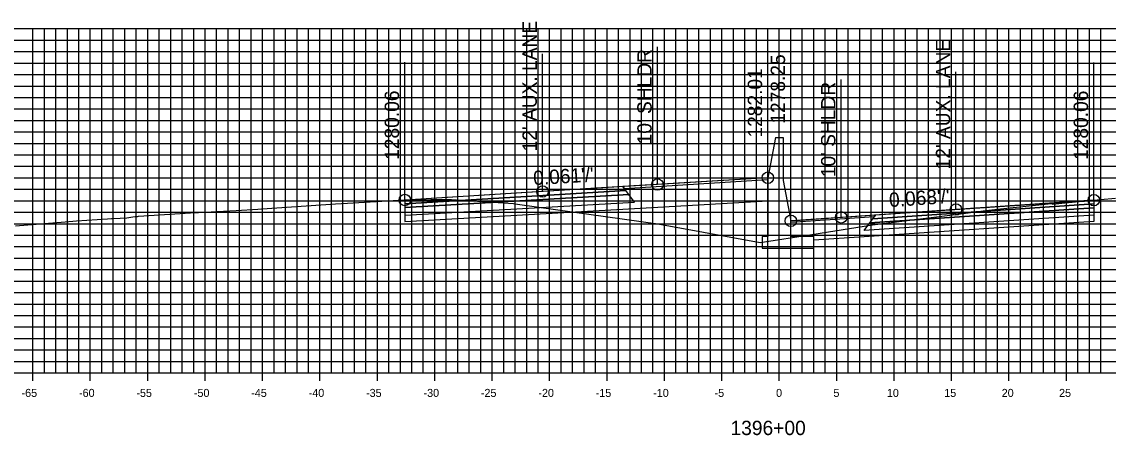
# Model space of a CAD drawing. Extents: x 674939 to 678919, y 750652 to 765176.
# Drawn here: x 678672.6 to 678767.2, y 756102.1 to 756138.2 of the extents above; entities that cross this region are included whole.
import ezdxf

# ---------------------------------------------------------------- set-up
doc = ezdxf.new("R2010")
doc.units = 0
for name, color, linetype in [('Level 10', 7, 'Continuous'), ('Level 17', 7, 'Continuous'), ('Level 18', 7, 'Continuous'), ('Level 19', 7, 'Continuous'), ('Level 20', 7, 'Continuous'), ('Level 22', 7, 'Continuous'), ('Level 23', 7, 'Continuous'), ('Level 4', 7, 'Continuous'), ('Level 8', 7, 'Continuous'), ('Level 9', 7, 'Continuous')]:
    doc.layers.add(name, color=color, linetype=linetype)

msp = doc.modelspace()

# ---------------------------------------------------------------- linework, layer by layer
at = {"layer": 'Level 10'}
msp.add_lwpolyline([(678672.014, 756120.362), (678676.357, 756120.719), (678677.343, 756120.795), (678680.028, 756120.987), (678680.379, 756121.011), (678680.538, 756121.015), (678681.716, 756121.066), (678682.223, 756121.15), (678682.426, 756121.17), (678682.649, 756121.185), (678682.728, 756121.193), (678687.259, 756121.49), (678687.95, 756121.538), (678690.685, 756121.683), (678691.238, 756121.714), (678693.123, 756121.823), (678693.436, 756121.843), (678693.493, 756121.845), (678699.898, 756122.281), (678700.937, 756122.35), (678705.411, 756122.588), (678705.915, 756122.615), (678705.918, 756122.615), (678705.982, 756122.618), (678707.56, 756122.616), (678707.804, 756122.617), (678708.155, 756122.643), (678708.228, 756122.647), (678709.811, 756122.669), (678709.979, 756122.671), (678715.383, 756122.298), (678715.532, 756122.288), (678715.94, 756122.23), (678727.962, 756120.543), (678731.919, 756119.82), (678736.866, 756118.903), (678741.371, 756119.608), (678746.661, 756120.45), (678754.538, 756121.446), (678756.294, 756121.664), (678757.799, 756121.835), (678762.242, 756122.296), (678762.362, 756122.259), (678763.402, 756122.364), (678764.962, 756122.515), (678765.122, 756122.522), (678765.282, 756122.544), (678765.763, 756122.591), (678765.902, 756122.606), (678765.918, 756122.607), (678766.495, 756122.669), (678767.804, 756122.783)], dxfattribs=at)
at = {"layer": 'Level 17'}
for points in [[(678738.203, 756128.056), (678737.533, 756124.556)], [(678738.203, 756128.056), (678738.203, 756128.056)], [(678738.203, 756128.056), (678738.863, 756128.056)], [(678738.863, 756128.056), (678738.863, 756124.304)], [(678737.533, 756124.556), (678737.533, 756119.429), (678737.033, 756119.429), (678737.033, 756118.429), (678741.533, 756118.429), (678741.533, 756119.429), (678739.533, 756119.429), (678739.533, 756120.804)], [(678738.863, 756124.304), (678739.533, 756120.804)]]:
    msp.add_lwpolyline(points, dxfattribs=at)
at = {"layer": 'Level 18'}
for points in [[(678737.533, 756124.556), (678727.918, 756123.966), (678717.918, 756123.352), (678705.918, 756122.615)], [(678765.918, 756122.607), (678753.918, 756121.787), (678743.918, 756121.104), (678739.533, 756120.804)]]:
    msp.add_lwpolyline(points, dxfattribs=at)
for points in [[(678725.036, 756123.621), (678737.533, 756124.396), (678737.533, 756124.556), (678724.918, 756123.781)], [(678705.918, 756122.615), (678705.918, 756122.285), (678725.168, 756123.441), (678724.918, 756123.781)], [(678765.918, 756122.607), (678765.918, 756122.277), (678746.668, 756120.969), (678746.918, 756121.309)], [(678746.8, 756121.149), (678739.533, 756120.644), (678739.533, 756120.804), (678746.918, 756121.309)]]:
    msp.add_lwpolyline(points, close=True, dxfattribs=at)
at = {"layer": 'Level 19'}
for points in [[(678705.918, 756122.285), (678705.918, 756121.955), (678725.418, 756123.101), (678725.168, 756123.441)], [(678705.918, 756121.955), (678705.918, 756121.295), (678725.918, 756122.421), (678725.418, 756123.101)], [(678765.918, 756121.947), (678765.918, 756121.287), (678745.918, 756119.949), (678746.418, 756120.629)], [(678765.918, 756122.277), (678765.918, 756121.947), (678746.418, 756120.629), (678746.668, 756120.969)]]:
    msp.add_lwpolyline(points, close=True, dxfattribs=at)
for points in [[(678705.918, 756121.295), (678705.918, 756120.755), (678725.918, 756121.881)], [(678725.918, 756121.881), (678737.533, 756122.536)], [(678765.918, 756121.287), (678765.92, 756120.747), (678745.918, 756119.409)], [(678745.918, 756119.409), (678741.533, 756119.115)]]:
    msp.add_lwpolyline(points, dxfattribs=at)
at = {"layer": 'Level 20'}
for p, q in [((678638.533, 756137.551), (678838.533, 756137.551)), ((678673.533, 756107.551), (678673.533, 756137.551)), ((678674.533, 756107.551), (678674.533, 756137.551)), ((678675.533, 756107.551), (678675.533, 756137.551)), ((678676.533, 756107.551), (678676.533, 756137.551)), ((678677.533, 756107.551), (678677.533, 756137.551)), ((678678.533, 756107.551), (678678.533, 756137.551)), ((678679.533, 756107.551), (678679.533, 756137.551)), ((678680.533, 756107.551), (678680.533, 756137.551)), ((678681.533, 756107.551), (678681.533, 756137.551)), ((678682.533, 756107.551), (678682.533, 756137.551)), ((678683.533, 756107.551), (678683.533, 756137.551)), ((678684.533, 756107.551), (678684.533, 756137.551)), ((678685.533, 756107.551), (678685.533, 756137.551)), ((678686.533, 756107.551), (678686.533, 756137.551)), ((678687.533, 756107.551), (678687.533, 756137.551)), ((678688.533, 756107.551), (678688.533, 756137.551)), ((678689.533, 756107.551), (678689.533, 756137.551)), ((678690.533, 756107.551), (678690.533, 756137.551)), ((678691.533, 756107.551), (678691.533, 756137.551)), ((678692.533, 756107.551), (678692.533, 756137.551)), ((678693.533, 756107.551), (678693.533, 756137.551)), ((678694.533, 756107.551), (678694.533, 756137.551)), ((678695.533, 756107.551), (678695.533, 756137.551)), ((678696.533, 756107.551), (678696.533, 756137.551)), ((678697.533, 756107.551), (678697.533, 756137.551)), ((678698.533, 756107.551), (678698.533, 756137.551)), ((678699.533, 756107.551), (678699.533, 756137.551)), ((678700.533, 756107.551), (678700.533, 756137.551)), ((678701.533, 756107.551), (678701.533, 756137.551)), ((678702.533, 756107.551), (678702.533, 756137.551)), ((678703.533, 756107.551), (678703.533, 756137.551)), ((678704.533, 756107.551), (678704.533, 756137.551)), ((678705.533, 756107.551), (678705.533, 756137.551)), ((678706.533, 756107.551), (678706.533, 756137.551)), ((678707.533, 756107.551), (678707.533, 756137.551)), ((678708.533, 756107.551), (678708.533, 756137.551)), ((678709.533, 756107.551), (678709.533, 756137.551)), ((678710.533, 756107.551), (678710.533, 756137.551)), ((678711.533, 756107.551), (678711.533, 756137.551)), ((678712.533, 756107.551), (678712.533, 756137.551)), ((678713.533, 756107.551), (678713.533, 756137.551)), ((678714.533, 756107.551), (678714.533, 756137.551)), ((678715.533, 756107.551), (678715.533, 756137.551)), ((678716.533, 756107.551), (678716.533, 756137.551)), ((678717.533, 756107.551), (678717.533, 756137.551)), ((678718.533, 756107.551), (678718.533, 756137.551)), ((678719.533, 756107.551), (678719.533, 756137.551)), ((678720.533, 756107.551), (678720.533, 756137.551)), ((678721.533, 756107.551), (678721.533, 756137.551)), ((678722.533, 756107.551), (678722.533, 756137.551)), ((678723.533, 756107.551), (678723.533, 756137.551)), ((678724.533, 756107.551), (678724.533, 756137.551)), ((678725.533, 756107.551), (678725.533, 756137.551)), ((678726.533, 756107.551), (678726.533, 756137.551)), ((678727.533, 756107.551), (678727.533, 756137.551)), ((678728.533, 756107.551), (678728.533, 756137.551)), ((678729.533, 756107.551), (678729.533, 756137.551)), ((678730.533, 756107.551), (678730.533, 756137.551)), ((678731.533, 756107.551), (678731.533, 756137.551)), ((678732.533, 756107.551), (678732.533, 756137.551)), ((678733.533, 756107.551), (678733.533, 756137.551)), ((678734.533, 756107.551), (678734.533, 756137.551)), ((678735.533, 756107.551), (678735.533, 756137.551)), ((678736.533, 756107.551), (678736.533, 756137.551)), ((678737.533, 756107.551), (678737.533, 756137.551)), ((678738.533, 756107.551), (678738.533, 756137.551)), ((678739.533, 756107.551), (678739.533, 756137.551)), ((678740.533, 756107.551), (678740.533, 756137.551)), ((678741.533, 756107.551), (678741.533, 756137.551)), ((678742.533, 756107.551), (678742.533, 756137.551)), ((678743.533, 756107.551), (678743.533, 756137.551)), ((678744.533, 756107.551), (678744.533, 756137.551)), ((678745.533, 756107.551), (678745.533, 756137.551)), ((678746.533, 756107.551), (678746.533, 756137.551)), ((678747.533, 756107.551), (678747.533, 756137.551)), ((678748.533, 756107.551), (678748.533, 756137.551)), ((678749.533, 756107.551), (678749.533, 756137.551)), ((678750.533, 756107.551), (678750.533, 756137.551)), ((678751.533, 756107.551), (678751.533, 756137.551)), ((678752.533, 756107.551), (678752.533, 756137.551)), ((678753.533, 756107.551), (678753.533, 756137.551)), ((678754.533, 756107.551), (678754.533, 756137.551)), ((678755.533, 756107.551), (678755.533, 756137.551)), ((678756.533, 756107.551), (678756.533, 756137.551)), ((678757.533, 756107.551), (678757.533, 756137.551)), ((678758.533, 756107.551), (678758.533, 756137.551)), ((678759.533, 756107.551), (678759.533, 756137.551)), ((678760.533, 756107.551), (678760.533, 756137.551)), ((678761.533, 756107.551), (678761.533, 756137.551)), ((678762.533, 756107.551), (678762.533, 756137.551)), ((678763.533, 756107.551), (678763.533, 756137.551)), ((678764.533, 756107.551), (678764.533, 756137.551)), ((678765.533, 756107.551), (678765.533, 756137.551)), ((678766.533, 756107.551), (678766.533, 756137.551)), ((678638.533, 756136.551), (678838.533, 756136.551)), ((678638.533, 756135.551), (678838.533, 756135.551)), ((678638.533, 756134.551), (678838.533, 756134.551)), ((678638.533, 756133.551), (678838.533, 756133.551)), ((678638.533, 756132.551), (678838.533, 756132.551)), ((678638.533, 756131.551), (678838.533, 756131.551)), ((678638.533, 756130.551), (678838.533, 756130.551)), ((678638.533, 756129.551), (678838.533, 756129.551)), ((678638.533, 756128.551), (678838.533, 756128.551)), ((678638.533, 756127.551), (678838.533, 756127.551)), ((678638.533, 756126.551), (678838.533, 756126.551)), ((678638.533, 756125.551), (678838.533, 756125.551)), ((678638.533, 756124.551), (678838.533, 756124.551)), ((678638.533, 756123.551), (678838.533, 756123.551)), ((678638.533, 756122.551), (678838.533, 756122.551)), ((678638.533, 756121.551), (678838.533, 756121.551)), ((678638.533, 756120.551), (678838.533, 756120.551)), ((678638.533, 756119.551), (678838.533, 756119.551)), ((678638.533, 756118.551), (678838.533, 756118.551)), ((678638.533, 756117.551), (678838.533, 756117.551)), ((678638.533, 756116.551), (678838.533, 756116.551)), ((678638.533, 756115.551), (678838.533, 756115.551)), ((678638.533, 756114.551), (678838.533, 756114.551)), ((678638.533, 756113.551), (678838.533, 756113.551)), ((678638.533, 756112.551), (678838.533, 756112.551)), ((678638.533, 756111.551), (678838.533, 756111.551)), ((678638.533, 756110.551), (678838.533, 756110.551)), ((678638.533, 756109.551), (678838.533, 756109.551)), ((678638.533, 756108.551), (678838.533, 756108.551)), ((678638.533, 756107.551), (678838.533, 756107.551))]:
    msp.add_line(p, q, dxfattribs=at)
at = {"layer": 'Level 23'}
for p, q in [((678727.918, 756123.966), (678727.918, 756135.966)), ((678737.533, 756124.556), (678737.533, 756136.556)), ((678717.918, 756123.352), (678717.918, 756135.352)), ((678705.918, 756122.615), (678705.918, 756134.615)), ((678765.918, 756122.607), (678765.918, 756134.607)), ((678743.918, 756121.104), (678743.918, 756133.104)), ((678753.918, 756121.787), (678753.918, 756133.787)), ((678739.533, 756120.804), (678739.533, 756132.804))]:
    msp.add_line(p, q, dxfattribs=at)
at = {"layer": 'Level 4'}
for centre in [(678737.533, 756124.556), (678717.918, 756123.352), (678727.918, 756123.966), (678705.918, 756122.615), (678765.918, 756122.607), (678753.918, 756121.787), (678739.533, 756120.804), (678743.918, 756121.104)]:
    msp.add_circle(centre, 0.5, dxfattribs=at)
at = {"layer": 'Level 8'}
for p, q in [((678638.533, 756107.551), (678838.533, 756107.551)), ((678673.533, 756106.851), (678673.533, 756108.251)), ((678678.533, 756106.851), (678678.533, 756108.251)), ((678683.533, 756106.851), (678683.533, 756108.251)), ((678688.533, 756106.851), (678688.533, 756108.251)), ((678693.533, 756106.851), (678693.533, 756108.251)), ((678698.533, 756106.851), (678698.533, 756108.251)), ((678703.533, 756106.851), (678703.533, 756108.251)), ((678708.533, 756106.851), (678708.533, 756108.251)), ((678713.533, 756106.851), (678713.533, 756108.251)), ((678718.533, 756106.851), (678718.533, 756108.251)), ((678723.533, 756106.851), (678723.533, 756108.251)), ((678728.533, 756106.851), (678728.533, 756108.251)), ((678733.533, 756106.851), (678733.533, 756108.251)), ((678738.533, 756106.851), (678738.533, 756108.251)), ((678743.533, 756106.851), (678743.533, 756108.251)), ((678748.533, 756106.851), (678748.533, 756108.251)), ((678753.533, 756106.851), (678753.533, 756108.251)), ((678758.533, 756106.851), (678758.533, 756108.251)), ((678763.533, 756106.851), (678763.533, 756108.251))]:
    msp.add_line(p, q, dxfattribs=at)

# ---------------------------------------------------------------- texts
at = {"layer": 'Level 22'}
for s, rotation, p in [("0.061'/'", 3.51456, (678717.135, 756123.905)), ("0.068'/'", 3.90913, (678748.133, 756121.993))]:
    msp.add_text(s, height=1.25, rotation=rotation, dxfattribs=at).set_placement(p)
at = {"layer": 'Level 23'}
for s, p in [("12' AUX. LANE", (678717.418, 756126.852)), ("12' AUX. LANE", (678753.418, 756125.287)), ("10' SHLDR", (678727.418, 756127.466)), ('1278.25', (678739.033, 756129.27)), ('1282.01', (678737.033, 756128.056)), ("10' SHLDR", (678743.418, 756124.604)), ('1280.06', (678705.418, 756126.115)), ('1280.06', (678765.418, 756126.107))]:
    msp.add_text(s, height=1.25, rotation=90, dxfattribs=at).set_placement(p)
at = {"layer": 'Level 9'}
for s, height, p in [('-65', 0.7, (678672.546, 756105.451)), ('-60', 0.7, (678677.552, 756105.451)), ('-55', 0.7, (678682.546, 756105.451)), ('-50', 0.7, (678687.552, 756105.451)), ('-45', 0.7, (678692.546, 756105.451)), ('-40', 0.7, (678697.552, 756105.451)), ('-35', 0.7, (678702.546, 756105.451)), ('-30', 0.7, (678707.552, 756105.451)), ('-25', 0.7, (678712.546, 756105.451)), ('-20', 0.7, (678717.552, 756105.451)), ('-15', 0.7, (678722.546, 756105.451)), ('-10', 0.7, (678727.552, 756105.451)), ('-5', 0.7, (678732.896, 756105.451)), ('0', 0.7, (678738.252, 756105.451)), ('5', 0.7, (678743.246, 756105.451)), ('10', 0.7, (678747.902, 756105.451)), ('15', 0.7, (678752.896, 756105.451)), ('20', 0.7, (678757.902, 756105.451)), ('25', 0.7, (678762.896, 756105.451)), ('1396+00', 1.25, (678734.282, 756102.126))]:
    msp.add_text(s, height=height, dxfattribs=at).set_placement(p)

doc.saveas('drawing.dxf')
